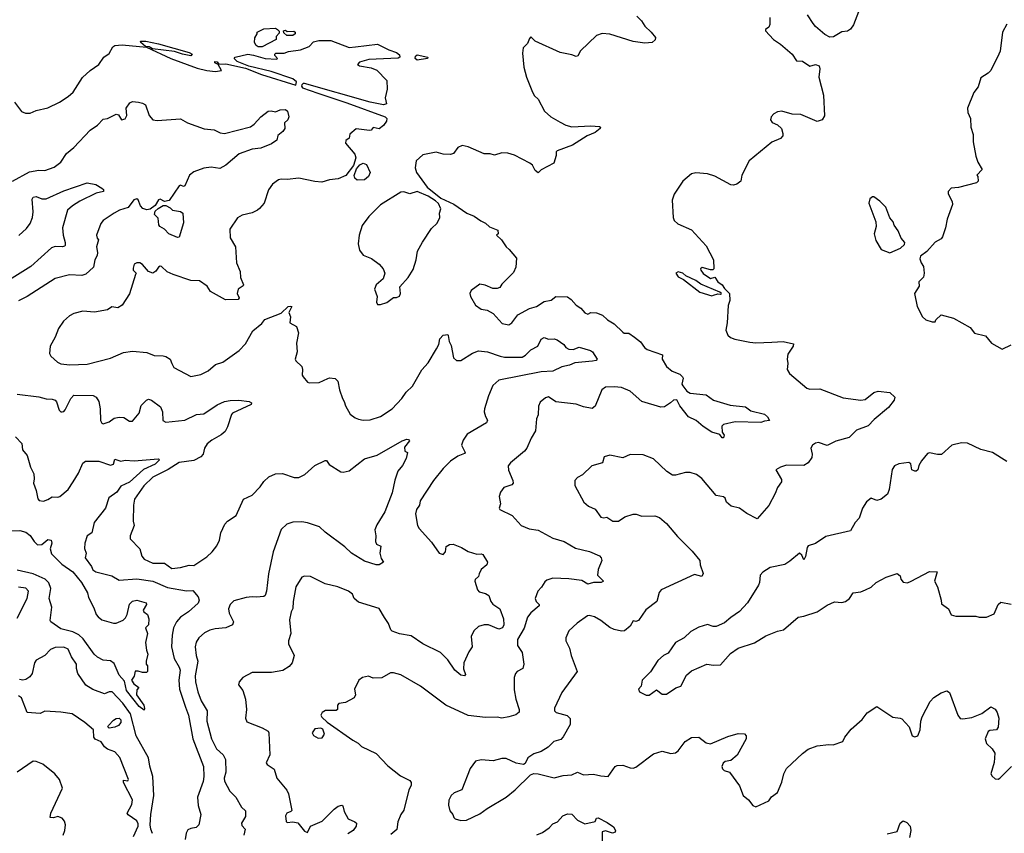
# Model space of a CAD drawing. Extents: x 1552033 to 1694788, y 811965 to 917215.
# Tile 480 of 632: x 1675173 to 1681918, y 864497 to 870071. Entities that reach past the tile are written whole.
import ezdxf

# ---------------------------------------------------------------- set-up
doc = ezdxf.new("R2010")
doc.units = 0

msp = doc.modelspace()

# ---------------------------------------------------------------- linework, layer by layer
at = {"layer": '0CON20XD'}
for points in [[(1680918.8, 870125), (1680885.8, 870035), (1680865, 870006.2), (1680845, 869993.3), (1680805, 869988.8), (1680747.3, 869952.7), (1680722.3, 869952.3), (1680689.5, 869969.5), (1680625, 870023.3), (1680608.8, 870045), (1680568.8, 870105)], [(1679400, 870095), (1679433, 870063), (1679455, 870026.2), (1679500, 869985), (1679528.3, 869948.3), (1679527.3, 869932.7), (1679505, 869914), (1679455, 869910.6), (1679375, 869922.5), (1679215, 869972.9), (1679164.1, 869975.9), (1679125, 869963.3), (1679015, 869856.7), (1678996.8, 869823.2), (1678985, 869818), (1678955, 869830), (1678875, 869846), (1678704.3, 869924.3), (1678675, 869952.5), (1678665, 869942.5), (1678652.2, 869907.8), (1678622, 869878), (1678618.5, 869841.5), (1678627.3, 869745), (1678645, 869676.7), (1678685.5, 869575.5), (1678700, 869550), (1678725, 869526.7), (1678767.1, 869445), (1678812.5, 869405), (1678875, 869368.9), (1678915, 869347.8), (1678955, 869336.4), (1679085, 869344.2), (1679145, 869338.8), (1679152.5, 869335), (1679150, 869325), (1679115, 869298.6), (1679061.2, 869275), (1678959.3, 869210.7), (1678855, 869172.5), (1678847.5, 869165), (1678848.3, 869141.7), (1678833, 869087), (1678745, 869042.5), (1678725, 869022.5), (1678705, 869036.7), (1678685, 869073.3), (1678668.3, 869088.3), (1678562.2, 869142.2), (1678516.6, 869156.6), (1678475, 869160), (1678425, 869144), (1678395, 869153.1), (1678355, 869151.9), (1678245, 869201.1), (1678205, 869208), (1678175, 869196.4), (1678144, 869155), (1678125, 869147.1), (1678075, 869150.8), (1678025, 869162.9), (1677935.8, 869144.2), (1677888, 869105), (1677883, 869057), (1677890.6, 869025), (1677963.9, 868923.9), (1678058.6, 868848.6), (1678146.9, 868806.9), (1678235.7, 868745.7), (1678287.5, 868725), (1678332, 868692), (1678365, 868676), (1678391.7, 868651.7), (1678448.3, 868628.3), (1678450, 868605), (1678440, 868595), (1678473.3, 868563.3), (1678505, 868514.2), (1678527.1, 868497.1), (1678576.1, 868436.1), (1678572.5, 868375), (1678555, 868340), (1678475, 868260), (1678463, 868237), (1678445, 868230), (1678415, 868230), (1678362.3, 868252.3), (1678325, 868260), (1678265, 868216.2), (1678257.5, 868195), (1678261.4, 868175), (1678295.4, 868115.4), (1678335, 868087.1), (1678375, 868081.4), (1678417.6, 868057.6), (1678479.1, 867989.1), (1678525, 867981.2), (1678545, 867993.3), (1678585, 868048.8), (1678665, 868091.4), (1678713.3, 868105), (1678765, 868140.8), (1678815, 868150), (1678845.8, 868174.2), (1678925, 868171.2), (1678951.2, 868155), (1678985, 868116.2), (1679016.7, 868095), (1679045, 868063.3), (1679065, 868053.3), (1679086.2, 868063.8), (1679125, 868061.9), (1679165.5, 868045.5), (1679200, 868015), (1679246.5, 867986.5), (1679305, 867930), (1679315, 867924), (1679345, 867923.3), (1679385, 867896.2), (1679425, 867863.3), (1679453.8, 867825), (1679471.4, 867811.4), (1679577.5, 867775), (1679574.2, 867744.2), (1679604.5, 867694.5), (1679642.7, 867662.7), (1679695, 867642.5), (1679712.5, 867625), (1679717.5, 867615), (1679710, 867575), (1679715, 867562.5), (1679743.3, 867525), (1679765, 867513.1), (1679875, 867500.6), (1679925, 867464.3), (1680039.7, 867429.7), (1680145, 867418.5), (1680181.1, 867391.1), (1680275, 867368.6), (1680295, 867350), (1680310, 867325), (1680275, 867321.2), (1680249.4, 867310.6), (1680075, 867315.6), (1679995, 867298), (1679983.8, 867285), (1679986.2, 867245), (1679998, 867225), (1679995, 867206.7), (1679985, 867206.7), (1679970, 867230), (1679915, 867245.8), (1679855, 867284), (1679806.2, 867325), (1679755, 867350), (1679694.3, 867425), (1679675, 867467.5), (1679652.5, 867465), (1679632.5, 867445), (1679590.9, 867419.1), (1679565, 867415.4), (1679435.8, 867455), (1679355.3, 867525.3), (1679295, 867550.5), (1679245, 867556.5), (1679187, 867553), (1679162, 867535), (1679115, 867423.3), (1679095, 867407.1), (1679035, 867418.1), (1678985, 867436.9), (1678845, 867451.9), (1678795, 867486), (1678775, 867481.2), (1678739.3, 867450.7), (1678726.2, 867423.8), (1678725.9, 867364.1), (1678713.9, 867336.1), (1678706.5, 867255), (1678677.1, 867205), (1678648, 867135), (1678632, 867115), (1678535, 867036), (1678520, 867015), (1678520.8, 866985), (1678551.4, 866915), (1678554, 866895), (1678545, 866884), (1678490, 866865), (1678466.2, 866835), (1678458.8, 866805), (1678467.5, 866755), (1678457.5, 866725), (1678462.5, 866715), (1678546.7, 866675), (1678608.8, 866605), (1678662.8, 866582.8), (1678724.4, 866574.4), (1678825, 866519.4), (1678903.8, 866495), (1678980.2, 866450.2), (1679077, 866427), (1679145, 866398.8), (1679156.7, 866385), (1679160, 866365), (1679136.2, 866305), (1679131.2, 866265), (1679172.5, 866225), (1679155.5, 866214.5), (1679105, 866214), (1679064.4, 866204.4), (1679025, 866228.8), (1678935, 866240.8), (1678825.8, 866244.2), (1678785, 866232), (1678770.3, 866219.7), (1678747.9, 866182.1), (1678722.9, 866155), (1678704.3, 866105), (1678710.8, 866085), (1678732.5, 866065), (1678730.6, 866055), (1678675, 866007.1), (1678652.2, 865977.8), (1678628, 865902), (1678582.2, 865825), (1678584.4, 865784.4), (1678616.2, 865735), (1678625.8, 865655.8), (1678620, 865625), (1678580, 865605), (1678568.7, 865591.3), (1678560, 865565), (1678560.8, 865479.2), (1678572.2, 865415), (1678595.7, 865345), (1678594.2, 865325.8), (1678571.7, 865308.3), (1678525, 865294.2), (1678475, 865286), (1678445, 865292), (1678365, 865289.4), (1678245, 865304), (1678091.2, 865375), (1677918, 865505), (1677785, 865581.9), (1677734.1, 865595.9), (1677712.5, 865595), (1677655, 865562), (1677595, 865558.8), (1677563.6, 865573.6), (1677522.5, 865565), (1677496.7, 865545), (1677466.2, 865485), (1677472.5, 865445), (1677464.2, 865425.8), (1677405, 865393.3), (1677360, 865385), (1677350, 865375), (1677350, 865345), (1677341.7, 865338.3), (1677268.3, 865338.3), (1677245, 865323.8), (1677236, 865305), (1677241.9, 865291.9), (1677278.3, 865258.3), (1677455, 865134.3), (1677492, 865115), (1677515, 865092.5), (1677614.3, 865044.3), (1677695, 864958.6), (1677781.1, 864891.1), (1677845, 864858), (1677855.5, 864845.5), (1677854.4, 864825), (1677839.5, 864795), (1677804.5, 864655.5), (1677784.5, 864625), (1677763.6, 864575), (1677756.3, 864523.7), (1677715, 864489.2)], [(1680311.2, 870085), (1680313, 870037), (1680305, 870020), (1680282.5, 870005), (1680282.5, 869995), (1680336.7, 869935), (1680385, 869903.8), (1680464.4, 869834.4), (1680495, 869790), (1680535, 869786.7), (1680585, 869753.3), (1680625, 869763.8), (1680650, 869755), (1680653.8, 869735), (1680646.4, 869676.4), (1680680, 869555), (1680687, 869413), (1680670, 869385), (1680635, 869372.5), (1680525, 869422.5), (1680465, 869423.3), (1680394.1, 869444.1), (1680365, 869440), (1680338.8, 869425), (1680322, 869405), (1680316.7, 869385), (1680327.7, 869367.7), (1680365, 869350), (1680392.5, 869325), (1680401.7, 869291.7), (1680400, 869275), (1680385, 869257.5), (1680325, 869231.2), (1680171.2, 869105), (1680120, 869005), (1680112.5, 868965), (1680085.7, 868944.3), (1680063.6, 868936.4), (1680045, 868938.8), (1679935, 868998), (1679885, 869015.8), (1679805, 869022.5), (1679774.3, 869015.7), (1679716.7, 868965), (1679656.7, 868875), (1679643.3, 868835), (1679650, 868715), (1679657.5, 868695), (1679682.7, 868672.7), (1679775, 868631.2), (1679875, 868522.5), (1679926.7, 868425), (1679927.5, 868365), (1679922.5, 868357.5), (1679905, 868356.2), (1679847.5, 868372.5), (1679836.2, 868365), (1679838.9, 868355), (1679855, 868332.5), (1679905, 868298.9), (1679935.9, 868305.9), (1679955, 868274), (1679985, 868255.6), (1680000.4, 868230.4), (1680036.7, 868195), (1680037, 868147), (1680027, 868113), (1680020, 867995), (1680010, 867945), (1680025, 867910), (1680043, 867893), (1680071.7, 867881.7), (1680175, 867861.2), (1680215, 867856.7), (1680325, 867861.2), (1680403.6, 867866.4), (1680475, 867850), (1680472.5, 867835), (1680435, 867780), (1680431.2, 867745), (1680436.2, 867715), (1680430, 867675), (1680447.3, 867647.3), (1680565.7, 867545.7), (1680585, 867539.2), (1680655, 867542.2), (1680815, 867479.5), (1680935, 867463.3), (1680965, 867468.1), (1681023.9, 867516.1), (1681055, 867526.5), (1681135, 867515.7), (1681168.8, 867485), (1681164, 867465), (1681125, 867414.2), (1681027.5, 867332.5), (1680985, 867288.6), (1680905, 867259.2), (1680855, 867208.1), (1680765, 867184.5), (1680705, 867154.6)], [(1676835, 869884), (1676807.5, 869885), (1676793.3, 869895), (1676782.5, 869915), (1676783, 869947), (1676800, 869975), (1676800, 869985), (1676845, 870007.5), (1676925, 870012.5), (1676940, 870005), (1676951.7, 869991.7), (1676951.7, 869978.3), (1676930, 869955), (1676930, 869935), (1676835, 869884)], [(1677045, 869962.5), (1677003, 869963), (1676981.7, 869981.7), (1676980, 869995), (1676995, 870000), (1677005, 869990), (1677051.7, 869991.7), (1677060, 869985), (1677060, 869975), (1677045, 869962.5)], [(1681935, 870040), (1681906.7, 869985), (1681888.8, 869855), (1681881.2, 869835), (1681825, 869722.5), (1681807.5, 869705), (1681756.4, 869673.6), (1681739.5, 869610.5), (1681708.8, 869571.2), (1681666.2, 869465), (1681668.8, 869435), (1681686.2, 869395), (1681688.8, 869335), (1681704, 869285), (1681703.9, 869233.9), (1681723.3, 869135), (1681736.7, 869095), (1681766.7, 869045), (1681730, 869005), (1681737.5, 868997.5), (1681740, 868965), (1681727, 868953), (1681605, 868921.2), (1681555, 868916), (1681533.8, 868895), (1681533, 868877), (1681560, 868825), (1681563.3, 868805), (1681525.9, 868704.1), (1681515.7, 868644.3), (1681495, 868582.5), (1681485, 868570), (1681445, 868547.5), (1681386.4, 868483.6), (1681345, 868450), (1681338.3, 868431.7), (1681347.5, 868405), (1681365, 868380), (1681368.8, 868335), (1681363.9, 868306.1), (1681332.5, 868275), (1681333.8, 868245), (1681303.8, 868195), (1681321.2, 868105), (1681357.5, 868035), (1681380, 868015), (1681425, 868000), (1681445, 868000), (1681450, 868015), (1681485, 868050), (1681570, 868025), (1681685, 867962.5), (1681713, 867923), (1681790, 867905), (1681830, 867855), (1681903.6, 867813.6), (1681965, 867843.3)], [(1675136.4, 869506.4), (1675185, 869442.5), (1675211.7, 869431.7), (1675245, 869431.2), (1675285, 869448.8), (1675365, 869466.2), (1675446.7, 869505), (1675505.6, 869544.4), (1675538.8, 869575), (1675604, 869675), (1675655, 869722), (1675715.7, 869764.3), (1675750, 869815), (1675785, 869840), (1675810, 869885), (1675825.9, 869894.1), (1675875, 869898.5), (1676041.7, 869881.7), (1676208.8, 869805), (1676388.3, 869738.3), (1676455, 869723.6), (1676515, 869715.7), (1676555.9, 869724.1), (1676533, 869763), (1676510, 869775), (1676510, 869785), (1676525, 869782.5), (1676537, 869767), (1676585, 869767.8), (1676718.8, 869738.8), (1676828.5, 869695), (1677065, 869623.4), (1677070, 869645), (1677045, 869666.2), (1676896.8, 869716.8), (1676742.5, 869752.5), (1676662.5, 869785), (1676642.5, 869805), (1676650, 869815), (1676735, 869834.2), (1676775, 869828.6), (1676855, 869804.2), (1676935, 869800), (1676940, 869805), (1676920, 869825), (1676920, 869835), (1676928.3, 869841.7), (1676985, 869842.5), (1677015, 869852.5), (1677096.4, 869863.6), (1677155, 869887.5), (1677185, 869920), (1677222.1, 869927.9), (1677305, 869928), (1677430.7, 869880.7), (1677473.9, 869886.1), (1677625, 869902.5), (1677702.5, 869865), (1677755, 869847.1), (1677775, 869830.8), (1677776.9, 869815), (1677765, 869808), (1677565, 869798.2), (1677500.5, 869779.5), (1677487.5, 869765), (1677500, 869755), (1677581.1, 869741.1), (1677620, 869725), (1677688, 869655), (1677690.8, 869595), (1677676, 869535), (1677685.3, 869494.7), (1677665, 869488.8), (1677575, 869506.8), (1677125, 869634.3), (1677115, 869634.4), (1677106.6, 869625), (1677103.8, 869615), (1677109.5, 869605), (1677215, 869567.7), (1677415, 869501.5), (1677675.6, 869405), (1677687.3, 869395), (1677686.9, 869375), (1677664.2, 869345), (1677635, 869324.3), (1677595, 869333.3), (1677580, 869315), (1677568.6, 869311.4), (1677477.7, 869322.3), (1677435, 869287.5), (1677430.7, 869259.3), (1677406.2, 869243.8), (1677406, 869225), (1677469.5, 869149.5), (1677476.2, 869125), (1677458.8, 869071.2), (1677406.3, 869003.6), (1677355, 868980.5), (1677295.8, 868974.2), (1677242.3, 868957.7), (1677195, 868961.4), (1677085, 868986.2), (1677005, 868976.5), (1676965, 868979.1), (1676945, 868973.5), (1676905.5, 868945), (1676877.3, 868905), (1676847, 868813), (1676815, 868776.7), (1676802.5, 868765), (1676765, 868748.8), (1676697.7, 868732.3), (1676665, 868714.2), (1676612, 868635), (1676615, 868577.5), (1676651.9, 868515), (1676657.5, 868405), (1676682.5, 868345), (1676686.7, 868305), (1676706.7, 868255), (1676703.3, 868246.7), (1676670, 868225), (1676663.3, 868195), (1676677.5, 868165), (1676670, 868155), (1676582.1, 868152.1), (1676479.5, 868209.5), (1676456.7, 868245), (1676405, 868280.8), (1676344.5, 868284.5), (1676225, 868325.5), (1676183.3, 868343.3), (1676145, 868380.6), (1676135, 868382.5), (1676125, 868376), (1676105, 868348.8), (1676085, 868333.8), (1676055, 868346.2), (1676015, 868393.8), (1675995, 868406), (1675975, 868406), (1675957.5, 868395), (1675949.3, 868369.3), (1675951.2, 868355), (1675970, 868335), (1675967.5, 868325), (1675926.3, 868193.7), (1675874.2, 868115.8), (1675845, 868098), (1675805, 868104), (1675775, 868083.8), (1675685, 868066.2), (1675605, 868073.8), (1675545, 868057.5), (1675515, 868041.2), (1675473.3, 868005), (1675440, 867955), (1675416.7, 867895), (1675382.5, 867835), (1675377.5, 867785), (1675387.5, 867765), (1675432.5, 867725), (1675455, 867713.8), (1675515.9, 867705.9), (1675635, 867711.4), (1675795, 867752), (1675885, 867790.8), (1675945, 867801.1), (1676045, 867790.8), (1676095, 867769.2), (1676155, 867768.6), (1676175, 867762.9), (1676204, 867745), (1676215.7, 867715.7), (1676228.3, 867688.3), (1676345, 867626.6), (1676415, 867641.1), (1676465, 867665.6), (1676515, 867708), (1676565, 867724.3), (1676675.8, 867805), (1676719.3, 867850.7), (1676769.7, 867940.3), (1676830.9, 867989.1), (1676853.2, 868016.8), (1676965, 868061.4), (1677011.2, 868105), (1677027.5, 868107.5), (1677037.5, 868105), (1677016.7, 868065), (1677028.8, 868035), (1677022.5, 867995), (1677069.2, 867969.2), (1677082, 867925), (1677070, 867855), (1677073.6, 867796.4), (1677061.2, 867745), (1677065, 867733.3), (1677106, 867695), (1677111.2, 867675), (1677108.8, 867635), (1677114.1, 867624.1), (1677145, 867587.5), (1677155, 867583.3), (1677225, 867585.8), (1677285, 867612.5), (1677295, 867617.5), (1677335, 867613.3), (1677353.3, 867595), (1677364.2, 867534.2), (1677383.3, 867475), (1677395.9, 867455.9), (1677404, 867425), (1677437.8, 867367.8), (1677472.2, 867342.2), (1677494.4, 867334.4), (1677525, 867328.1), (1677575, 867329.4), (1677645, 867351.4), (1677725, 867406), (1677790, 867475), (1677820.3, 867519.7), (1677865, 867561.2), (1677928.3, 867671.7), (1677970.7, 867719.3), (1678029.2, 867815), (1678044, 867845), (1678052, 867885), (1678075, 867910), (1678105, 867913.3), (1678108.3, 867908.3), (1678115.6, 867865.6), (1678129.1, 867839.1), (1678144.5, 867755), (1678165, 867735.7), (1678195, 867737.1), (1678275, 867786.5), (1678315, 867801.8), (1678376.7, 867795), (1678464.8, 867764.8), (1678495, 867759.3), (1678615, 867758.2), (1678637.6, 867772.4), (1678675, 867810), (1678722.5, 867835), (1678745, 867881.4), (1678765, 867894.3), (1678795, 867881.9), (1678834.2, 867884.2), (1678855, 867877.5), (1678900, 867845), (1678913.3, 867825), (1678935, 867812.9), (1678965, 867810.8), (1679005, 867827.5), (1679082.5, 867805), (1679097.5, 867795), (1679130, 867745), (1679123.3, 867736.7), (1679097.8, 867732.2), (1678975, 867720.8), (1678940, 867705), (1678888, 867692), (1678825, 867662.5), (1678745, 867658.2), (1678455, 867602), (1678414.6, 867565), (1678383.5, 867495), (1678358.1, 867405), (1678355.7, 867385), (1678365, 867353.3)], [(1676345, 869824.5), (1676287.5, 869835), (1676233.4, 869853.4), (1676082.5, 869872.5), (1676060, 869885), (1676035, 869887.5), (1676002.5, 869915), (1676000, 869925), (1676037.5, 869925), (1676124.6, 869905.4), (1676335, 869846.7), (1676353.8, 869835), (1676345, 869824.5)], [(1677895, 869794.5), (1677881.2, 869805), (1677885, 869822), (1677895, 869831.4), (1677970, 869815), (1677967.5, 869805), (1677895, 869794.5)], [(1675124.4, 868965.6), (1675240.8, 869029.2), (1675305, 869039.2), (1675345, 869036.7), (1675408.8, 869061.2), (1675455, 869096), (1675494, 869155), (1675544.7, 869195.3), (1675655.8, 869314.2), (1675705, 869348.6), (1675745, 869390), (1675775, 869393.8), (1675835, 869423.3), (1675850, 869420), (1675870, 869385), (1675895, 869392.5), (1675906.2, 869415), (1675903.3, 869465), (1675928.3, 869501.7), (1675945, 869510), (1675986.1, 869506.1), (1676015, 869500), (1676035, 869486.7), (1676058.9, 869415), (1676085.4, 869385.4), (1676115, 869380), (1676275, 869392), (1676323.3, 869365), (1676435.8, 869324.2), (1676504.3, 869315.7), (1676546.2, 869296.2), (1676575, 869291.8), (1676753.6, 869336.4), (1676780, 869355), (1676825, 869406.2), (1676875.7, 869444.3), (1676895, 869447.1), (1676925, 869438.8), (1676957.6, 869452.4), (1676995, 869455.7), (1677007.9, 869445), (1677016, 869405), (1677009.6, 869385), (1676986.4, 869363.6), (1676988.6, 869325), (1676975, 869305.4), (1676941.8, 869278.2), (1676935, 869244.6), (1676898.8, 869221.2), (1676825, 869190.4), (1676765, 869183.1), (1676677.6, 869152.4), (1676585.4, 869074.6), (1676545, 869050.4), (1676485, 869061.5), (1676435, 869053.6), (1676365, 869028.5), (1676335.7, 869005), (1676305, 868932.5), (1676295, 868928.8), (1676275, 868937.1), (1676265, 868932), (1676197.7, 868832.3), (1676166, 868826), (1676135, 868842), (1676125, 868835.8), (1676101.7, 868798.3), (1676067.8, 868772.2), (1676045, 868767.8), (1676016.8, 868776.8), (1676000, 868795), (1675985, 868836), (1675975, 868844), (1675955, 868835.8), (1675915.4, 868784.6), (1675856, 868765), (1675820.6, 868745), (1675745.8, 868695), (1675728.6, 868675), (1675700, 868595), (1675704.1, 868574.1), (1675713, 868563), (1675698.1, 868515), (1675705.5, 868475.5), (1675704.2, 868455), (1675688.1, 868425), (1675679.4, 868375), (1675625, 868327.3), (1675599.3, 868319.3), (1675515, 868321.9), (1675415, 868298.5), (1675223.8, 868175), (1675166, 868145)], [(1677485, 868972.2), (1677468.6, 868985), (1677463.4, 869003.4), (1677481.2, 869048.8), (1677503.3, 869076.7), (1677525, 869089.1), (1677549.8, 869079.8), (1677573.1, 869025), (1677563, 868997), (1677535, 868974.2), (1677485, 868972.2)], [(1675167.4, 868592.6), (1675218.9, 868641.1), (1675245.5, 868674.5), (1675260.4, 868715), (1675266.4, 868755), (1675258.2, 868841.8), (1675265, 868856.1), (1675285, 868859.7), (1675325, 868844.1), (1675355, 868842.7), (1675475, 868897.7), (1675635, 868953.3), (1675695, 868941.2), (1675735.8, 868915.8), (1675746.7, 868906.7), (1675747.5, 868895), (1675696.8, 868883.2), (1675585, 868828.6), (1675534.7, 868795.3), (1675501.4, 868765), (1675465.5, 868645.5), (1675470, 868595), (1675485.6, 868544.4), (1675485.7, 868525), (1675480.3, 868519.7), (1675465.5, 868514.5), (1675415, 868517.5), (1675391.3, 868508.7), (1675249.5, 868380.5), (1675009.2, 868230.9)], [(1677645, 868120), (1677687, 868133), (1677733, 868167), (1677755, 868166.7), (1677775, 868177.5), (1677781.2, 868195), (1677778.3, 868241.7), (1677834, 868305), (1677869.5, 868360.5), (1677890, 868425), (1677898, 868485), (1677932.4, 868547.6), (1677995, 868640), (1678034, 868676), (1678051.2, 868715), (1678049.2, 868745), (1678058, 868775), (1678041.7, 868811.7), (1678020.5, 868830.5), (1677971.2, 868861.2), (1677895, 868893.4), (1677845, 868876.9), (1677805, 868890.8), (1677785, 868889.2), (1677645, 868802), (1677565, 868723.3), (1677519.7, 868660.3), (1677498.8, 868595), (1677491.2, 868535), (1677500.9, 868490.9), (1677525, 868458.8), (1677583.3, 868435), (1677635.7, 868395.7), (1677663.6, 868363.6), (1677673.3, 868335), (1677662.5, 868295), (1677615, 868254), (1677602.9, 868225), (1677622.5, 868175), (1677617.5, 868135), (1677625, 868120), (1677645, 868120)], [(1681135, 868474.2), (1681207.5, 868505), (1681235, 868530), (1681237.5, 868545), (1681212.5, 868575), (1681190, 868625), (1681163.3, 868663.3), (1681157.5, 868685), (1681133.9, 868713.9), (1681106.1, 868786.1), (1681065, 868827.5), (1681025, 868857.5), (1681015, 868857.5), (1680996.4, 868843.6), (1680990, 868815), (1681038.6, 868685), (1681040, 868655), (1681027.1, 868605), (1681037.7, 868557.7), (1681075, 868496.7), (1681135, 868474.2)], [(1676255, 868578), (1676195, 868604.4), (1676164.8, 868634.8), (1676132.5, 868655), (1676125.8, 868665), (1676121.2, 868711.2), (1676097, 868737), (1676101.2, 868758.8), (1676121.7, 868778.3), (1676155, 868797.5), (1676175, 868797.5), (1676205, 868782.5), (1676220, 868765), (1676275, 868756.9), (1676290.8, 868745), (1676295, 868680), (1676265, 868580), (1676255, 868578)], [(1679915, 868180), (1679925, 868183.3), (1679955, 868193.3), (1679975, 868190), (1679980, 868195), (1679970, 868205), (1679838.8, 868258.8), (1679803.8, 868285), (1679736.5, 868316.5), (1679715, 868335.5), (1679685, 868343.8), (1679667.5, 868335), (1679685, 868310), (1679720.5, 868290.5), (1679832.5, 868205), (1679915, 868180)], [(1675156.7, 867505), (1675305, 867486.5), (1675355, 867473.1), (1675395, 867471.4), (1675415, 867463.8), (1675425, 867452.5), (1675443.3, 867395), (1675455, 867383.3), (1675463.6, 867383.6), (1675475, 867386.2), (1675485, 867398.8), (1675523.5, 867475), (1675545, 867499.2), (1675676.9, 867496.9), (1675696.2, 867485), (1675715.4, 867455), (1675725.4, 867405), (1675725.7, 867325.7), (1675735, 867306.2), (1675745, 867302.5), (1675785, 867315.7), (1675819.6, 867340.4), (1675855, 867348.5), (1675886.4, 867346.4), (1675925, 867320.6), (1675945, 867320), (1675991.1, 867375), (1676005, 867427.1), (1676042, 867465), (1676055, 867470.8), (1676075, 867464.2), (1676137.8, 867417.8), (1676150.9, 867385), (1676152.5, 867325), (1676175, 867312.5), (1676305, 867327.1), (1676383.3, 867365), (1676435, 867370), (1676525, 867431.8), (1676575.6, 867454.4), (1676615, 867462.6), (1676674.3, 867464.3), (1676746, 867456), (1676760.6, 867445), (1676758.6, 867435), (1676630.9, 867375), (1676622.9, 867365), (1676597.7, 867282.3), (1676580.1, 867249.9), (1676554.3, 867225.7), (1676488.9, 867191.1), (1676458.1, 867165), (1676440, 867135), (1676430, 867095), (1676414.6, 867075.4), (1676365, 867050), (1676265, 867037.8), (1676190.8, 866989.2), (1676085, 866936.8), (1676023.2, 866876.8), (1675960.3, 866785), (1675951.6, 866745), (1675950, 866635), (1675956.2, 866605), (1675930, 866535), (1675930, 866515), (1675996.1, 866446.1), (1676008.9, 866395), (1676025.9, 866375.9), (1676085, 866347.7), (1676165, 866347.3), (1676215, 866311.2), (1676275, 866316.9), (1676335, 866334.3), (1676365, 866332.5), (1676455, 866390), (1676490.6, 866425), (1676523.9, 866466.1), (1676541.1, 866505), (1676550.6, 866555), (1676579.2, 866615), (1676595.5, 866634.5), (1676656.3, 866673.7), (1676705.7, 866785), (1676765.8, 866814.2), (1676819.4, 866870.6), (1676845, 866908), (1676880.3, 866939.7), (1676925, 866958.6), (1676972.7, 866962.7), (1677054.4, 866934.4), (1677085.6, 866934.4), (1677126.2, 866955), (1677194.2, 867015.8), (1677265, 867050), (1677275, 867050), (1677292.7, 867022.7), (1677373.3, 866973.3), (1677388.8, 866971.2), (1677429.1, 866980.9), (1677535, 867061.2), (1677623, 867087), (1677793.7, 867186.3), (1677825, 867197.3), (1677836.2, 867195), (1677842.5, 867185), (1677808.3, 867141.7), (1677812.5, 867115), (1677830, 867105), (1677820, 867065), (1677795, 867016.7), (1677763.2, 866976.8), (1677743.2, 866916.8), (1677725, 866830), (1677675, 866700), (1677619.6, 866610.4), (1677605.7, 866575), (1677613.8, 866535), (1677610, 866495), (1677618.3, 866478.3), (1677647.5, 866465), (1677640, 866415), (1677649.7, 866379.7), (1677665.4, 866354.6), (1677635, 866336.9), (1677615, 866335.6), (1677535, 866362.2), (1677445.4, 866415.4), (1677400, 866460), (1677265, 866560.8), (1677226.9, 866596.9), (1677145, 866624.7), (1677105, 866630.3), (1677045, 866629.1), (1677002.9, 866615), (1676965, 866579.2), (1676909.7, 866425), (1676876.9, 866275), (1676864.5, 866155), (1676854.6, 866125.4), (1676845, 866118.9), (1676795, 866113.5), (1676765, 866117.5), (1676725, 866113.1), (1676639.5, 866090.5), (1676615, 866064.2), (1676603.5, 866035), (1676608.1, 866005), (1676638.8, 865945), (1676630, 865925), (1676585.5, 865904.5), (1676512, 865898), (1676475, 865887.8), (1676439.4, 865870.6), (1676400.8, 865835), (1676382.8, 865807.2), (1676374.4, 865775), (1676380.9, 865715), (1676393.5, 865675), (1676374.1, 865575.9), (1676376.9, 865535), (1676393.8, 865465), (1676416.4, 865405), (1676456.4, 865335), (1676455.5, 865264.5), (1676486.5, 865145), (1676520.5, 865075), (1676567.8, 865035), (1676582.4, 865002.4), (1676585.5, 864915), (1676574.6, 864875), (1676576.9, 864855), (1676613.1, 864785), (1676654.3, 864745), (1676692.5, 864675), (1676719.6, 864649.6), (1676718.9, 864611.1), (1676691.4, 864565), (1676695, 864551.2), (1676716.9, 864525), (1676709.6, 864485)], [(1678365, 867353.3), (1678377.3, 867327.3), (1678371.2, 867308.8), (1678239.5, 867230.5), (1678210.2, 867189.8), (1678199.6, 867155), (1678223.8, 867105), (1678221.2, 867098.8), (1678175, 867081.4), (1678124.7, 867045.3), (1678073.4, 866996.6), (1678008.2, 866915), (1677917.3, 866775), (1677912.2, 866745), (1677891.1, 866715), (1677883.5, 866685), (1677898.8, 866605), (1677908.8, 866585), (1677995, 866492.5), (1678046.7, 866415), (1678075, 866408), (1678089.2, 866425), (1678095, 866462.5), (1678117.5, 866475), (1678143.4, 866476.6), (1678200, 866455), (1678245, 866426.7), (1678305, 866408.8), (1678335, 866411.2), (1678345, 866406.7), (1678378.8, 866355), (1678373.3, 866335), (1678333.8, 866305), (1678320.8, 866275), (1678316.2, 866255), (1678293.6, 866236.4), (1678290, 866225), (1678310, 866165), (1678321.7, 866151.7), (1678365, 866140), (1678387.5, 866125), (1678401.2, 866085), (1678415, 866066.2), (1678461.2, 866035), (1678486.7, 865965), (1678490.4, 865925), (1678480.8, 865905), (1678455, 865894.4), (1678385, 865925.7), (1678355, 865925.6), (1678315, 865912.7), (1678283.1, 865885), (1678265.7, 865845), (1678273.8, 865775), (1678250.5, 865739.5), (1678216, 865665), (1678214.2, 865624.2), (1678226, 865585), (1678220, 865575), (1678195, 865580), (1678155, 865614.3), (1678105.8, 865685.8), (1678055, 865735.7), (1677934.5, 865794.5), (1677855, 865850), (1677775, 865864.3), (1677725, 865881.2), (1677715, 865890), (1677699.4, 865935), (1677671.9, 865975), (1677635, 866037.1), (1677495, 866079.2), (1677463.8, 866105), (1677453.3, 866135), (1677425, 866155.7), (1677352.5, 866185), (1677266.3, 866206.3), (1677165, 866255.6), (1677125, 866257.5), (1677105, 866252), (1677063.7, 866186.3), (1677045.7, 866085), (1677044.2, 866035.8), (1677032.9, 866015), (1677020.5, 865959.5), (1677031.1, 865865), (1677014.5, 865815), (1677014.5, 865795), (1677054, 865716), (1677040, 865665), (1677020, 865640), (1676975, 865611.2), (1676897.9, 865597.9), (1676765, 865597.5), (1676702.5, 865565), (1676677.5, 865535), (1676672.5, 865515), (1676701.2, 865475), (1676720, 865415), (1676727.5, 865345), (1676718.8, 865285), (1676729.5, 865259.5), (1676835, 865219.2), (1676875.5, 865195.5), (1676880.8, 865185), (1676887.3, 865035), (1676860.5, 864980.5), (1676868.3, 864968.3), (1676916.8, 864936.8), (1676935, 864874), (1677002.9, 864792.9), (1677015, 864767.5), (1677036.7, 864653.3), (1677030, 864645), (1677002.5, 864635), (1676994.2, 864615.8), (1676997.7, 864577.7), (1677005, 864571.2), (1677045, 864574.5), (1677078.9, 864568.9), (1677125, 864510.8), (1677145, 864502.9), (1677164.5, 864545.5), (1677245, 864580.9), (1677327.5, 864662.5), (1677355, 864682.9), (1677379.2, 864689.2), (1677386, 864685), (1677395, 864646.2), (1677423.8, 864595), (1677470, 864575), (1677479.2, 864565), (1677478, 864545), (1677458.1, 864515), (1677422, 864492)], [(1675143.2, 867213.2), (1675188.3, 867168.3), (1675193.3, 867125), (1675223.8, 867085), (1675246.1, 867006.1), (1675269.3, 866959.3), (1675273.3, 866925), (1675266.7, 866895), (1675286.7, 866845), (1675298.3, 866788.3), (1675307, 866777), (1675335, 866773.3), (1675365, 866783.3), (1675395, 866802.5), (1675435, 866800), (1675447.5, 866805), (1675505, 866853.3), (1675538.9, 866905), (1675576.8, 866965), (1675605, 867032.5), (1675624.6, 867045.4), (1675715, 867046.8), (1675795, 867018.2), (1675814.7, 867025.3), (1675825, 867059.2), (1675865, 867046.9), (1675895, 867052.2), (1675957.6, 867047.6), (1676095, 867060.6), (1676125, 867061.2), (1676130, 867055), (1676100.4, 867025), (1676020.9, 866989.1), (1675925, 866902.3), (1675865, 866875.6), (1675838.1, 866835), (1675784.5, 866795), (1675760.8, 866725), (1675684.3, 866625), (1675667.5, 866555), (1675635, 866533.8), (1675618.5, 866485), (1675617.2, 866447.2), (1675628, 866415), (1675622.5, 866385), (1675665, 866323.8), (1675675, 866302.9), (1675695, 866288.5), (1675805, 866261.1), (1675855, 866230.6), (1675975, 866240), (1676085, 866223.9), (1676185, 866179.8), (1676315, 866157.3), (1676359.8, 866159.8), (1676395, 866117.5), (1676403.6, 866095), (1676395, 866073.5), (1676328.9, 866015), (1676275, 865977.3), (1676246.2, 865945), (1676226.6, 865903.4), (1676216.5, 865855), (1676213.5, 865775), (1676231.6, 865695), (1676266.2, 865635), (1676271.6, 865615), (1676263, 865545), (1676267.6, 865485), (1676308.8, 865361.2), (1676328.4, 865305), (1676359.8, 865145), (1676431.9, 864955), (1676434.8, 864885), (1676429.4, 864850.6), (1676391.7, 864745), (1676395, 864686.7), (1676413.8, 864625), (1676400, 864555), (1676383, 864537), (1676345, 864530), (1676325, 864519.4), (1676313.4, 864496.6), (1676305.9, 864455)], [(1680705, 867154.6), (1680645, 867173.2), (1680625, 867170.4), (1680603.7, 867156.4), (1680593.3, 867135), (1680600.9, 867095), (1680598.6, 867071.4), (1680575.5, 867034.5), (1680545, 867016.2), (1680425, 867020), (1680385, 867005.8), (1680353.6, 866986.4), (1680391.7, 866921.7), (1680392.5, 866905), (1680363.9, 866866.1), (1680348.8, 866825), (1680305, 866742.5), (1680225, 866651.2), (1680155, 866688), (1680105, 866724), (1680047.7, 866737.7), (1680015.9, 866765.9), (1680005, 866792.5), (1679995, 866801.2), (1679945, 866811.2), (1679845, 866927.5), (1679810, 866955), (1679765, 866968), (1679735, 866968.8), (1679665, 866950), (1679645, 866950), (1679605.7, 866975.7), (1679515, 867061.2), (1679445, 867088.8), (1679355, 867091.9), (1679305, 867068.8), (1679215, 867087.5), (1679177.5, 867075), (1679166.1, 867033.9), (1679093.3, 867015), (1679027.7, 866952.3), (1678995, 866933.3), (1678976.7, 866915), (1678975, 866880), (1679038.8, 866765), (1679069.1, 866739.1), (1679115, 866717.5), (1679155, 866662.5), (1679175, 866657.5), (1679195, 866663.3), (1679235.8, 866635.8), (1679275, 866635.8), (1679317.5, 866665), (1679375, 866683.8), (1679396.7, 866683.3), (1679435, 866668.8), (1679525, 866672.5), (1679555, 866660), (1679605, 866620), (1679679.2, 866529.2), (1679778.9, 866428.9), (1679832.5, 866365), (1679835.6, 866335), (1679854.2, 866275.8), (1679845, 866256.2), (1679795, 866270.4), (1679566.7, 866165), (1679553.6, 866146.4), (1679537.5, 866085), (1679462.2, 866027.8), (1679412.5, 865955), (1679395, 865946.7), (1679375, 865953.3), (1679354.2, 865915.8), (1679315.5, 865884.5), (1679295, 865880.6), (1679245, 865892.5), (1679215.7, 865905.7), (1679155, 865955.8), (1679109.7, 865979.7), (1679075, 865989.4), (1679062.5, 865987.5), (1678992.6, 865937.4), (1678935.8, 865885), (1678914.2, 865835), (1678914, 865815), (1678940, 865765), (1678950.6, 865715), (1678992.9, 865605), (1678887.9, 865462.1), (1678837.1, 865355), (1678837.5, 865335), (1678848.8, 865325), (1678923, 865303), (1678944.1, 865284.1), (1678945, 865242.5), (1678895, 865158), (1678881.2, 865138.8), (1678833.3, 865125), (1678792.3, 865087.7), (1678745, 865057.5), (1678695, 865040), (1678655, 865013.3), (1678636.7, 864975), (1678625, 864967.5), (1678575, 864976.7), (1678505, 865008.8), (1678475, 865010), (1678417.3, 864992.7), (1678335, 865000.8), (1678295, 864990), (1678259.3, 864940.7), (1678202.9, 864795), (1678150, 864775), (1678128, 864755), (1678113.6, 864723.6), (1678110.5, 864690.5), (1678120.5, 864650.5), (1678140, 864625), (1678146.7, 864605), (1678156.1, 864596.1), (1678194.1, 864584.1), (1678235, 864587.5), (1678325, 864629.2), (1678375, 864666), (1678506.7, 864745), (1678566.7, 864795), (1678671.7, 864898.3), (1678695, 864906.7), (1678724.2, 864904.2), (1678835, 864877.1), (1678895, 864893.6), (1678955, 864896.9), (1678995, 864916), (1679035, 864896.7), (1679105, 864902.9), (1679155, 864890), (1679205, 864886), (1679252.9, 864955), (1679265, 864960.8), (1679305, 864964), (1679354.4, 864944.4), (1679375, 864943.1), (1679395, 864950), (1679515, 865040.8), (1679575, 865058.8), (1679632.7, 865042.7), (1679665, 865047.5), (1679685, 865062), (1679732.9, 865125), (1679775, 865152.9), (1679825, 865156.2), (1679875, 865116.2), (1679905, 865110), (1680025, 865160.8), (1680095, 865181.2), (1680138.3, 865178.3), (1680150, 865165), (1680150, 865145), (1680087, 865033), (1680044.1, 864995.9), (1680005, 864987.9), (1679991.7, 864978.3), (1679982.9, 864955), (1679987.8, 864937.8), (1679998, 864928), (1680036.4, 864916.4), (1680105, 864822.5), (1680130, 864755), (1680166.7, 864725), (1680195, 864686.7), (1680215, 864678.8), (1680305, 864720), (1680324.3, 864745.7), (1680365, 864776.2), (1680394.1, 864845.9), (1680407, 864903), (1680425, 864940), (1680535, 865042.5), (1680575, 865072), (1680635, 865095.7), (1680716.1, 865106.1), (1680746.1, 865103.9), (1680812.5, 865125), (1680826, 865155), (1680869.1, 865210.9), (1680943.5, 865276.5), (1680978.7, 865321.3), (1681045, 865366.2), (1681155, 865292), (1681205, 865286.2), (1681215, 865280), (1681267.5, 865225), (1681287.5, 865165), (1681305, 865157.5), (1681326.7, 865165), (1681341.2, 865205), (1681346, 865265), (1681355.9, 865294.1), (1681409.5, 865400.5), (1681435, 865426.2), (1681485, 865460), (1681525, 865472.5), (1681541.7, 865461.7), (1681598.8, 865305), (1681615, 865284), (1681635, 865280), (1681695, 865290), (1681765, 865316.7), (1681825, 865362.5), (1681855, 865346.7), (1681870, 865325), (1681880.8, 865285), (1681877, 865223), (1681864.4, 865205.6), (1681819.7, 865200.3), (1681806.6, 865193.4), (1681787.3, 865145), (1681795, 865111.2), (1681836, 865075), (1681853.8, 865045), (1681848.3, 864981.7), (1681826.7, 864905), (1681835, 864887.5), (1681855, 864870), (1681875, 864867.5), (1681887.5, 864875), (1681967.5, 864955)], [(1681935, 867043.3), (1681836.7, 867105), (1681756.6, 867126.6), (1681665, 867169.6), (1681625, 867170.9), (1681558.9, 867155), (1681487.1, 867092.9), (1681461.5, 867091.5), (1681406.7, 867103.3), (1681391.1, 867098.9), (1681351.7, 867048.3), (1681333, 867017), (1681325, 866987.5), (1681315, 866978.8), (1681305, 866976.7), (1681285, 866987.5), (1681277, 867027), (1681265, 867037.5), (1681195, 867028.8), (1681165, 867014), (1681149.7, 866990.3), (1681128.9, 866851.1), (1681118.8, 866821.2), (1681073.6, 866786.4), (1681045, 866777.5), (1681005, 866792.5), (1680975, 866767.5), (1680946.4, 866723.6), (1680923.3, 866655), (1680896.7, 866625), (1680865, 866570), (1680695, 866530.8), (1680625, 866481.2), (1680575, 866466.7), (1680566.7, 866455), (1680557, 866393), (1680545, 866370), (1680531.2, 866401.2), (1680515, 866416.2), (1680449.8, 866360.2), (1680415, 866339.4), (1680315, 866317.1), (1680263.3, 866285), (1680246.7, 866265), (1680241.2, 866215), (1680233.6, 866196.4), (1680160, 866075), (1680105, 866016.2), (1680044.4, 865975.6), (1680001.7, 865938.3), (1679945, 865913.3), (1679923.9, 865913.9), (1679885, 865926.7), (1679825, 865910), (1679769.7, 865880.3), (1679724.4, 865835.6), (1679665, 865803.3), (1679615, 865730), (1679583.3, 865715), (1679545, 865680.8), (1679495, 865602.5), (1679437.5, 865545), (1679430, 865505), (1679412.5, 865485), (1679420, 865465), (1679465, 865442.5), (1679485, 865442.5)], [(1675115, 866568.8), (1675175, 866570.9), (1675215, 866559.2), (1675245, 866536.7), (1675271.1, 866495), (1675295, 866472.2), (1675323.8, 866475), (1675365, 866510), (1675388.1, 866505), (1675393.6, 866485), (1675382.5, 866445), (1675391, 866411), (1675461.3, 866341.3), (1675537.2, 866287.2), (1675596.5, 866215), (1675637.5, 866145), (1675645, 866112.5), (1675681.9, 866041.9), (1675696.4, 865996.4), (1675710.2, 865980.2), (1675735, 865960), (1675815, 865935.4), (1675835, 865936.2), (1675882.6, 865957.4), (1675898.2, 865971.8), (1675909.1, 865995), (1675925, 866066.2), (1675945, 866088), (1675975, 866093.8), (1676038.8, 866075), (1676040.8, 866065), (1676020, 866025), (1676024, 866014), (1676048, 865995), (1676058.6, 865965), (1676055.8, 865925), (1676033.8, 865905), (1676048, 865865), (1676036, 865805), (1676040.7, 865750.7), (1676050, 865725), (1676040, 865675), (1676040, 865655), (1676047.5, 865645), (1676047.5, 865605), (1676041.7, 865598.3), (1676015, 865597.5), (1675985, 865607.5), (1675963, 865607), (1675957, 865573), (1675940, 865545), (1675955, 865520), (1675990, 865495), (1675975, 865480), (1675973.5, 865445), (1676024.4, 865375), (1676027.5, 865352.5), (1676025, 865340), (1675990.9, 865365), (1675905, 865474.4), (1675890, 865540), (1675855, 865579.2), (1675820.9, 865660.9), (1675795, 865679.2), (1675745, 865683.8), (1675705, 865704.4), (1675684, 865724), (1675608, 865828), (1675577.3, 865857.3), (1675537.7, 865877.7), (1675455, 865897.3), (1675387.1, 865945), (1675381.9, 865955), (1675393.2, 866045), (1675375.4, 866105), (1675385.3, 866175), (1675373.2, 866213.2), (1675348.1, 866238.1), (1675265, 866274), (1675155, 866299.3)], [(1679485, 865442.5), (1679535, 865480), (1679575, 865450), (1679605, 865450), (1679667.3, 865492.7), (1679701.2, 865505), (1679740, 865580), (1679775, 865609.2), (1679880, 865655), (1679925, 865649.2), (1679975, 865652), (1680041.7, 865728.3), (1680094.3, 865765.7), (1680207.6, 865802.4), (1680285, 865848.8), (1680365, 865881.2), (1680405, 865890), (1680505, 865976.7), (1680545, 865983.3), (1680635, 866013.3), (1680705, 866060), (1680755, 866082.5), (1680805, 866077.5), (1680830, 866085), (1680856.7, 866105), (1680882.5, 866145), (1680935, 866152), (1680967.5, 866165), (1681006.1, 866183.9), (1681040, 866215), (1681108.3, 866251.7), (1681185, 866277.5), (1681205, 866260), (1681208.3, 866238.3), (1681225, 866217.5), (1681255, 866212.5), (1681280, 866225), (1681405, 866290), (1681458.3, 866288.3), (1681440, 866225), (1681460, 866185), (1681486.7, 866095), (1681488.3, 866068.3), (1681536.7, 866035), (1681554, 865994), (1681585, 865983.3), (1681723.6, 865983.6), (1681745, 865976.7), (1681795, 865977.5), (1681849.5, 866000.5), (1681876.4, 866063.6), (1681895, 866080), (1681965, 866067.5)], [(1675155, 865970), (1675224.5, 866105.5), (1675234.3, 866155), (1675215, 866175.5), (1675165, 866183.8)], [(1676083.4, 864495), (1676071.6, 864525), (1676066.7, 864555), (1676071.4, 864625), (1676091.1, 864755), (1676085.2, 864885), (1676063.5, 864956.5), (1676054.7, 865014.7), (1675971.8, 865165), (1675932, 865315), (1675879, 865389), (1675806.7, 865466.7), (1675785, 865466.8), (1675755, 865451.4), (1675673, 865483), (1675625, 865511.2), (1675571.5, 865591.5), (1675561.5, 865625), (1675561.4, 865655), (1675527.9, 865705), (1675505, 865758.1), (1675475, 865771.1), (1675415, 865770), (1675385, 865756.8), (1675345, 865714.6), (1675285, 865683.1), (1675274.8, 865665.2), (1675258.9, 865591.1), (1675241.8, 865568.2), (1675215, 865550.3), (1675195, 865545.6), (1675171.1, 865551.1)], [(1675952.5, 864475), (1675984.5, 864545), (1675985, 864562.5), (1675975, 864582.5), (1675915, 864623.3), (1675910, 864635), (1675941.2, 864695), (1675945.8, 864725), (1675884.2, 864845), (1675885, 864860), (1675913, 864857), (1675918, 864865), (1675859.4, 865015), (1675825, 865054), (1675775, 865074.2), (1675755, 865088.8), (1675732.3, 865122.3), (1675690.6, 865140.6), (1675681.3, 865155), (1675679.2, 865205), (1675618.8, 865255), (1675533.3, 865315), (1675455.7, 865325.7), (1675345, 865332.5), (1675312.3, 865317.7), (1675225, 865323.3), (1675185.8, 865425), (1675165, 865439.4)], [(1675785, 865217.1), (1675777.1, 865225), (1675781.1, 865235), (1675815, 865272.9), (1675835, 865284), (1675855, 865285.8), (1675865.6, 865275), (1675865.5, 865255), (1675850, 865235), (1675825, 865224.8), (1675785, 865217.1)], [(1677218.3, 865148.3), (1677245, 865150), (1677260, 865175), (1677249.3, 865209.3), (1677235, 865217.5), (1677195, 865213.3), (1677176.7, 865185), (1677185, 865167.5), (1677218.3, 865148.3)], [(1675414, 864905), (1675331.2, 864971.2), (1675285, 864988.5), (1675265, 864990), (1675154.6, 864915.4)], [(1675470, 864485), (1675482, 864515), (1675486.4, 864553.6), (1675479.5, 864579.5), (1675465, 864600), (1675435, 864611.2), (1675405, 864602), (1675382.5, 864605), (1675386.7, 864635), (1675466.7, 864805), (1675446.2, 864866.2), (1675414, 864905)], [(1678715, 864485.6), (1678755, 864503.1), (1678800, 864535), (1678825, 864562), (1678856.2, 864575), (1678894.5, 864615.5), (1678925, 864631.1), (1678955, 864628.7), (1678995, 864585.7), (1679045, 864562), (1679115, 864577.5), (1679125, 864600), (1679135, 864602.5), (1679198.3, 864571.7), (1679241.7, 864541.7), (1679253.8, 864515), (1679252.5, 864505), (1679235, 864498), (1679185, 864513.8), (1679162.7, 864507.3), (1679163.2, 864443.2)], [(1681115.9, 864494.1), (1681185, 864508.6), (1681204.5, 864565.5), (1681225, 864581.9), (1681251.2, 864571.2), (1681272.7, 864545), (1681277.9, 864515), (1681267.6, 864467.6)]]:
    msp.add_lwpolyline(points, dxfattribs=at)

doc.saveas('drawing.dxf')
